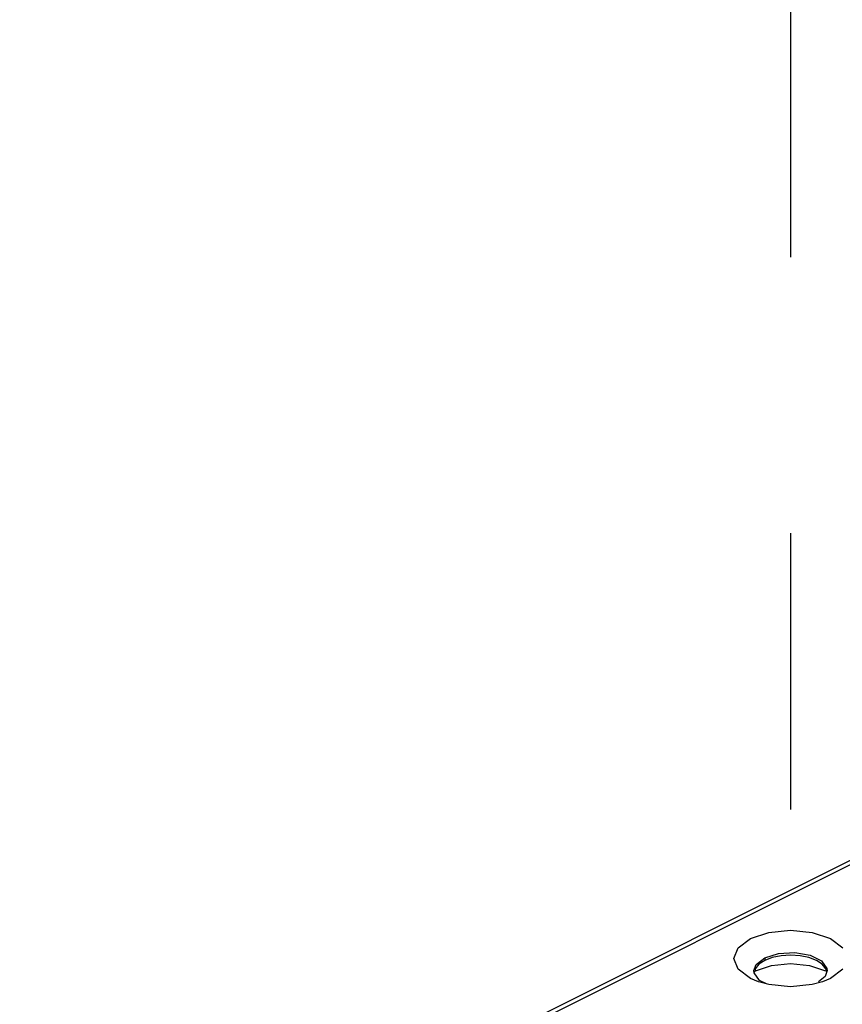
# Paper-space layout '005_EXP_CORICANT_PE_DRAWING_3_1' of a CAD drawing. Header units: millimetres. Extents: x 6 to 413, y 7 to 290.
# Tile 306 of 362: x 205 to 212, y 266 to 274. Entities that reach past the tile are written whole.
import ezdxf

# ---------------------------------------------------------------- set-up
doc = ezdxf.new("R2010")
doc.units = ezdxf.units.MM
doc.header["$LTSCALE"] = 23.1
doc.linetypes.add('DASHED', pattern=[0.2, 0.1, -0.1])
doc.layers.add('000_OFFSET-LINES', color=7, linetype='CONTINUOUS')
doc.layers.add('COVER_CORIENT_BL79', color=7, linetype='CONTINUOUS')

# ---------------------------------------------------------------- blocks, each defined once
blk = doc.blocks.new('COVER_CORIENT_BL79', base_point=(229.2874, 247.6792))
at = {"layer": 'COVER_CORIENT_BL79', "color": 3, "linetype": 'Continuous'}
for p, q in [((220.4153, 271.3037), (192.2774, 257.2348)), ((220.4797, 271.2996), (192.3137, 257.2166)), ((210.9429, 265.9966), (210.8404, 266.0734)), ((210.9753, 266.0538), (210.9847, 266.0609)), ((210.9847, 266.0609), (211.119, 266.1057)), ((211.119, 266.1057), (211.2774, 266.1215)), ((211.2774, 266.1215), (211.4359, 266.1057)), ((211.7145, 266.0734), (211.612, 265.9967)), ((211.0098, 265.969), (210.9429, 265.9966)), ((211.0964, 265.9454), (211.0098, 265.969)), ((211.5435, 265.9685), (211.4585, 265.9454)), ((211.612, 265.9967), (211.5435, 265.9685))]:
    blk.add_line(p, q, dxfattribs=at)
at = {"layer": 'COVER_CORIENT_BL79', "color": 7, "linetype": 'Continuous'}
for p, q in [((210.9886, 266.1131), (211.0611, 266.1708)), ((211.0611, 266.1708), (211.1763, 266.207)), ((211.0611, 266.1708), (211.0611, 266.1474)), ((211.2774, 266.1922), (211.1982, 266.187)), ((211.3566, 266.187), (211.2774, 266.1922)), ((211.4304, 266.1717), (211.3566, 266.187)), ((211.4938, 266.1474), (211.4304, 266.1717)), ((210.9714, 266.0626), (210.9886, 266.1131)), ((210.9734, 266.0454), (210.9714, 266.0626)), ((210.9847, 266.0609), (210.9847, 266.0822)), ((211.5834, 266.0626), (211.5662, 266.012)), ((211.5662, 266.012), (211.5106, 265.9677))]:
    blk.add_line(p, q, dxfattribs=at)
at = {"layer": 'COVER_CORIENT_BL79', "color": 3, "linetype": 'Continuous'}
for points in [[(210.9429, 266.3312), (211.0964, 266.3824), (211.2774, 266.4005), (211.4585, 266.3825), (211.612, 266.3312), (211.7145, 266.2544)], [(210.8404, 266.0734), (210.8043, 266.1639), (210.8404, 266.2545), (210.9429, 266.3312)], [(211.4359, 266.1057), (211.5702, 266.0609), (211.5723, 266.0593)], [(211.4585, 265.9454), (211.2774, 265.9274), (211.0964, 265.9454)]]:
    blk.add_lwpolyline(points, dxfattribs=at)
at = {"layer": 'COVER_CORIENT_BL79', "color": 7, "linetype": 'Continuous'}
for points in [[(211.1763, 266.207), (211.3118, 266.2146), (211.4403, 266.1921)], [(211.0611, 266.1474), (211.0124, 266.1157), (210.9819, 266.0788)], [(211.1982, 266.187), (211.1244, 266.1717), (211.0611, 266.1474)], [(211.4403, 266.1921), (211.5365, 266.144), (211.5815, 266.0797), (211.5834, 266.0626)], [(211.5796, 266.0538), (211.573, 266.0788), (211.5424, 266.1157), (211.4938, 266.1474)], [(211.0769, 265.9507), (211.0184, 265.9812), (210.9734, 266.0454)]]:
    blk.add_lwpolyline(points, dxfattribs=at)

psp = doc.layouts.new('005_EXP_CORICANT_PE_DRAWING_3_1')

# ---------------------------------------------------------------- linework, layer by layer
at = {"layer": '000_OFFSET-LINES', "color": 4, "linetype": 'DASHED'}
psp.add_line((211.2774, 278.9612), (211.2774, 266.0392), dxfattribs=at)

# ---------------------------------------------------------------- block references
at = {"layer": 'COVER_CORIENT_BL79'}
psp.add_blockref('COVER_CORIENT_BL79', (229.2874, 247.6792), dxfattribs=at)

doc.saveas('drawing.dxf')
